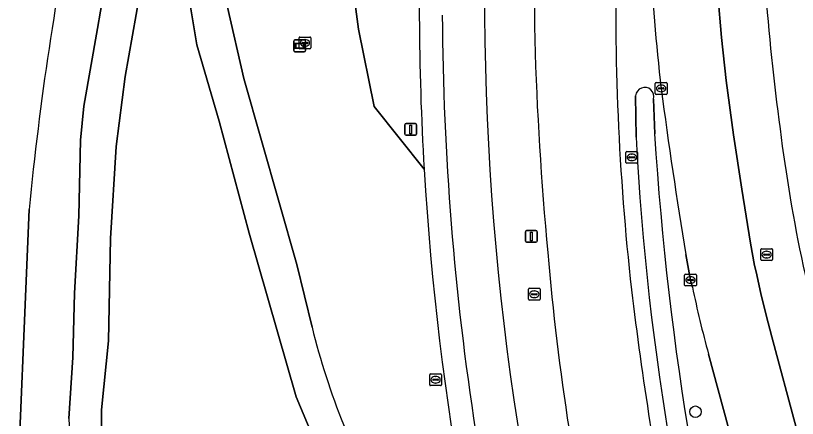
# Model space of a CAD drawing. Extents: x 155018 to 156648, y 383979 to 385733.
# Drawn here: x 155827.5 to 155894, y 384998.5 to 385032.7 of the extents above; entities that cross this region are included whole.
import ezdxf

# ---------------------------------------------------------------- set-up
doc = ezdxf.new("R2010")
doc.units = 0
for name, color, linetype in [('IMGEO_Berm_groen', 7, 'Continuous'), ('IMGEO_Boom', 7, 'Continuous'), ('IMGEO_Brandkraan', 7, 'Continuous'), ('IMGEO_Erf', 7, 'Continuous'), ('IMGEO_Fietspad_gesloten', 7, 'Continuous'), ('IMGEO_Greppel_droge_sloot', 7, 'Continuous'), ('IMGEO_Groenvoorziening', 7, 'Continuous'), ('IMGEO_Hek', 7, 'Continuous'), ('IMGEO_Kolk', 7, 'Continuous'), ('IMGEO_Lichtmast', 7, 'Continuous'), ('IMGEO_Meer_plas_ven_vijver', 7, 'Continuous'), ('IMGEO_Oever', 7, 'Continuous'), ('IMGEO_Parkeervlak_gesloten', 7, 'Continuous'), ('IMGEO_Parkeervlak_open', 7, 'Continuous'), ('IMGEO_Rijbaan_lokaal_gesloten', 7, 'Continuous'), ('IMGEO_Rijbaan_regionaal_gesloten', 7, 'Continuous'), ('IMGEO_Rioolput', 7, 'Continuous'), ('IMGEO_Verkeerseiland_groen', 7, 'Continuous'), ('IMGEO_Verklikker', 7, 'Continuous'), ('IMGEO_Voetpad_gesloten', 7, 'Continuous')]:
    doc.layers.add(name, color=color, linetype=linetype)

msp = doc.modelspace()

# ---------------------------------------------------------------- linework, layer by layer
at = {"layer": 'IMGEO_Berm_groen'}
for centre, radius, start, end in [((156046.737, 385035.288), 179.333, 174.79793, 180.8263), ((156004.793, 385033.751), 133.136, 178.60916, 181.33659), ((156102.076, 385034.183), 234.658, 180.36152, 197.43003), ((156141.695, 385037.975), 270.1, 181.55497, 185.39718), ((156087.727, 385030.933), 215.718, 184.88314, 188.89433)]:
    msp.add_arc(centre, radius, start, end, dxfattribs=at)
at = {"layer": 'IMGEO_Boom'}
msp.add_circle((155885.354, 384999.055), 0.489, dxfattribs=at)
at = {"layer": 'IMGEO_Brandkraan'}
for p, q in [((155851.638, 385029.957), (155851.638, 385030.809)), ((155851.713, 385030.883), (155852.565, 385030.883)), ((155851.897, 385030.377), (155851.897, 385030.389)), ((155851.94, 385030.426), (155852.338, 385030.426)), ((155852.126, 385030.663), (155852.151, 385030.663)), ((155852.381, 385030.389), (155852.381, 385030.377)), ((155852.639, 385030.809), (155852.639, 385029.957)), ((155852.565, 385029.883), (155851.713, 385029.883)), ((155852.335, 385030.34), (155851.937, 385030.34)), ((155852.149, 385030.103), (155852.124, 385030.103)), ((155862.754, 385001.345), (155862.754, 385002.197)), ((155862.829, 385002.271), (155863.681, 385002.271)), ((155863.013, 385001.765), (155863.013, 385001.777)), ((155863.056, 385001.814), (155863.454, 385001.814)), ((155863.242, 385002.051), (155863.267, 385002.051)), ((155863.497, 385001.777), (155863.497, 385001.765)), ((155863.755, 385002.197), (155863.755, 385001.345)), ((155863.681, 385001.271), (155862.829, 385001.271)), ((155863.451, 385001.728), (155863.053, 385001.728)), ((155863.265, 385001.491), (155863.24, 385001.491))]:
    msp.add_line(p, q, dxfattribs=at)
for points in [[(155851.638, 385029.957), (155851.638, 385030.809)], [(155851.713, 385030.883), (155852.565, 385030.883)], [(155852.639, 385030.809), (155852.639, 385029.957)], [(155852.565, 385029.883), (155851.713, 385029.883)], [(155862.754, 385001.345), (155862.754, 385002.197)], [(155862.829, 385002.271), (155863.681, 385002.271)], [(155863.755, 385002.197), (155863.755, 385001.345)], [(155863.681, 385001.271), (155862.829, 385001.271)]]:
    msp.add_lwpolyline(points, dxfattribs=at)
for centre, radius, start, end in [((155851.715, 385030.807), 0.0765, 91.55205, 178.44795), ((155851.715, 385030.807), 0.0765, 91.55205, 178.44795), ((155851.937, 385030.386), 0.0403, 85.87752, 175.75265), ((155851.934, 385030.376), 0.0366, 178.93798, 274.71019), ((155852.338, 385030.383), 0.043, 264.86636, 352.45326), ((155852.342, 385030.388), 0.0386, 1.73085, 96.63898), ((155852.563, 385030.807), 0.0765, 1.55205, 88.44795), ((155852.563, 385030.807), 0.0765, 1.55205, 88.44795), ((155851.715, 385029.959), 0.0765, 181.55205, 268.44795), ((155851.715, 385029.959), 0.0765, 181.55205, 268.44795), ((155852.563, 385029.959), 0.0765, 271.55205, 358.44795), ((155852.563, 385029.959), 0.0765, 271.55205, 358.44795), ((155862.831, 385002.195), 0.0765, 91.55205, 178.44795), ((155862.831, 385002.195), 0.0765, 91.55205, 178.44795), ((155863.053, 385001.774), 0.0403, 85.87752, 175.75265), ((155863.05, 385001.764), 0.0366, 178.93798, 274.71019), ((155863.454, 385001.771), 0.043, 264.86636, 352.45326), ((155863.458, 385001.776), 0.0386, 1.73085, 96.63898), ((155863.679, 385002.195), 0.0765, 1.55205, 88.44795), ((155863.679, 385002.195), 0.0765, 1.55205, 88.44795), ((155862.831, 385001.347), 0.0765, 181.55205, 268.44795), ((155862.831, 385001.347), 0.0765, 181.55205, 268.44795), ((155863.679, 385001.347), 0.0765, 271.55205, 358.44795), ((155863.679, 385001.347), 0.0765, 271.55205, 358.44795)]:
    msp.add_arc(centre, radius, start, end, dxfattribs=at)
for centre, major_axis, ratio, start_param, end_param in [((155852.125, 385030.383), (-0.387, 0.002), 0.722429, 4.712389, 7.853982), ((155852.15, 385030.383), (-0.39, 0.002), 0.717154, 1.570796, 4.712389), ((155863.241, 385001.771), (-0.387, 0.002), 0.722429, 4.712389, 7.853982), ((155863.266, 385001.771), (-0.39, 0.002), 0.717154, 1.570796, 4.712389)]:
    msp.add_ellipse(centre, major_axis=major_axis, ratio=ratio, start_param=start_param, end_param=end_param, dxfattribs=at)
at = {"layer": 'IMGEO_Erf'}
msp.add_lwpolyline([(155828.793, 384966.875), (155828.553, 384969.382), (155828.285, 384972.541), (155828.119, 384974.776), (155827.9, 384978.233), (155827.761, 384980.961), (155827.64, 384983.984), (155827.557, 384987.514), (155827.532, 384988.592), (155828.673, 385016.236)], dxfattribs=at)
msp.add_arc((156095.516, 384990.029), 268.127, 168.49665, 174.39085, dxfattribs=at)
at = {"layer": 'IMGEO_Fietspad_gesloten'}
for centre, radius, start, end in [((156046.737, 385035.288), 179.333, 174.79793, 180.8263), ((156101.668, 385034.008), 237.847, 180.30545, 197.40128), ((156102.076, 385034.183), 234.658, 180.36152, 197.43003)]:
    msp.add_arc(centre, radius, start, end, dxfattribs=at)
at = {"layer": 'IMGEO_Greppel_droge_sloot'}
for points in [[(155880.268, 385025.894), (155880.306, 385022.384)], [(155881.888, 385022.65), (155881.795, 385025.619)]]:
    msp.add_lwpolyline(points, dxfattribs=at)
for centre, radius, start, end in [((155881.044, 385025.829), 0.779, 344.40353, 175.17835), ((156110.554, 385034.569), 230.57, 183.02932, 196.61183), ((156133.902, 385038.391), 252.506, 183.57414, 195.84574)]:
    msp.add_arc(centre, radius, start, end, dxfattribs=at)
at = {"layer": 'IMGEO_Groenvoorziening'}
for points in [[(155832.043, 384998.495), (155832.393, 385003.673), (155832.528, 385009.131), (155832.915, 385015.684), (155833.048, 385022.123), (155833.346, 385025.017), (155834.509, 385031.616), (155836.033, 385040.462), (155837.936, 385047.948), (155838.676, 385053.679), (155838.925, 385057.037), (155839.248, 385061.411), (155839.515, 385063.385)], [(155856.354, 385059.456), (155855.428, 385041.12), (155856.682, 385031.547), (155858.03, 385024.978), (155862.28, 385019.649)], [(155862.28, 385019.649), (155858.03, 385024.978), (155856.682, 385031.547), (155855.428, 385041.12), (155856.354, 385059.456)], [(155844.388, 385049.613), (155845.152, 385038.268), (155845.555, 385033.429), (155846.954, 385027.352), (155851.441, 385011.57), (155852.747, 385006.239)], [(155828.673, 385016.236), (155827.532, 384988.592)]]:
    msp.add_lwpolyline(points, dxfattribs=at)
for centre, radius, start, end in [((156095.516, 384990.029), 268.127, 168.49665, 174.39085), ((156104.617, 385033.657), 242.753, 179.01104, 180.24173), ((156101.478, 385033.775), 239.615, 180.27296, 183.3796), ((156101.035, 385033.764), 239.172, 183.38326, 197.40115), ((155908.126, 385019.646), 56.979, 193.60875, 211.12709), ((155881.497, 385001.92), 49.572, 183.96228, 206.32896)]:
    msp.add_arc(centre, radius, start, end, dxfattribs=at)
at = {"layer": 'IMGEO_Hek'}
msp.add_lwpolyline([(155828.673, 385016.236), (155827.532, 384988.592)], dxfattribs=at)
msp.add_arc((156095.516, 384990.029), 268.127, 168.49665, 174.39085, dxfattribs=at)
at = {"layer": 'IMGEO_Kolk'}
for p, q in [((155881.942, 385026.091), (155881.942, 385026.943)), ((155882.017, 385027.017), (155882.869, 385027.017)), ((155882.201, 385026.511), (155882.201, 385026.523)), ((155882.639, 385026.474), (155882.241, 385026.474)), ((155882.244, 385026.56), (155882.642, 385026.56)), ((155882.43, 385026.797), (155882.455, 385026.797)), ((155882.685, 385026.523), (155882.685, 385026.511)), ((155882.943, 385026.943), (155882.943, 385026.091)), ((155882.869, 385026.017), (155882.017, 385026.017)), ((155882.453, 385026.237), (155882.428, 385026.237)), ((155884.435, 385009.819), (155884.435, 385010.671)), ((155884.51, 385010.745), (155885.362, 385010.745)), ((155884.923, 385010.525), (155884.948, 385010.525)), ((155885.436, 385010.671), (155885.436, 385009.819)), ((155885.362, 385009.745), (155884.51, 385009.745)), ((155884.694, 385010.239), (155884.694, 385010.251)), ((155885.132, 385010.202), (155884.734, 385010.202)), ((155884.737, 385010.288), (155885.135, 385010.288)), ((155884.946, 385009.965), (155884.921, 385009.965)), ((155885.178, 385010.251), (155885.178, 385010.239))]:
    msp.add_line(p, q, dxfattribs=at)
for points in [[(155881.942, 385026.091), (155881.942, 385026.943)], [(155882.017, 385027.017), (155882.869, 385027.017)], [(155882.943, 385026.943), (155882.943, 385026.091)], [(155882.869, 385026.017), (155882.017, 385026.017)], [(155884.435, 385009.819), (155884.435, 385010.671)], [(155884.51, 385010.745), (155885.362, 385010.745)], [(155885.436, 385010.671), (155885.436, 385009.819)], [(155885.362, 385009.745), (155884.51, 385009.745)]]:
    msp.add_lwpolyline(points, dxfattribs=at)
for centre, radius, start, end in [((155882.019, 385026.941), 0.0765, 91.55205, 178.44795), ((155882.019, 385026.941), 0.0765, 91.55205, 178.44795), ((155882.241, 385026.52), 0.0403, 85.87752, 175.75265), ((155882.238, 385026.51), 0.0366, 178.93798, 274.71019), ((155882.642, 385026.517), 0.043, 264.86636, 352.45326), ((155882.646, 385026.522), 0.0386, 1.73085, 96.63898), ((155882.867, 385026.941), 0.0765, 1.55205, 88.44795), ((155882.867, 385026.941), 0.0765, 1.55205, 88.44795), ((155882.019, 385026.093), 0.0765, 181.55205, 268.44795), ((155882.019, 385026.093), 0.0765, 181.55205, 268.44795), ((155882.867, 385026.093), 0.0765, 271.55205, 358.44795), ((155882.867, 385026.093), 0.0765, 271.55205, 358.44795), ((155884.512, 385010.669), 0.0765, 91.55205, 178.44795), ((155884.512, 385010.669), 0.0765, 91.55205, 178.44795), ((155885.36, 385010.669), 0.0765, 1.55205, 88.44795), ((155885.36, 385010.669), 0.0765, 1.55205, 88.44795), ((155884.512, 385009.821), 0.0765, 181.55205, 268.44795), ((155884.512, 385009.821), 0.0765, 181.55205, 268.44795), ((155884.734, 385010.248), 0.0403, 85.87752, 175.75265), ((155884.731, 385010.238), 0.0366, 178.93798, 274.71019), ((155885.135, 385010.245), 0.043, 264.86636, 352.45326), ((155885.139, 385010.25), 0.0386, 1.73085, 96.63898), ((155885.36, 385009.821), 0.0765, 271.55205, 358.44795), ((155885.36, 385009.821), 0.0765, 271.55205, 358.44795)]:
    msp.add_arc(centre, radius, start, end, dxfattribs=at)
for centre, major_axis, ratio, start_param, end_param in [((155882.429, 385026.517), (-0.387, 0.002), 0.722429, 4.712389, 7.853982), ((155882.454, 385026.517), (-0.39, 0.002), 0.717154, 1.570796, 4.712389), ((155884.922, 385010.245), (-0.387, 0.002), 0.722429, 4.712389, 7.853982), ((155884.947, 385010.245), (-0.39, 0.002), 0.717154, 1.570796, 4.712389)]:
    msp.add_ellipse(centre, major_axis=major_axis, ratio=ratio, start_param=start_param, end_param=end_param, dxfattribs=at)
at = {"layer": 'IMGEO_Lichtmast'}
for p, q in [((155860.648, 385022.636), (155860.648, 385023.436)), ((155860.648, 385023.436), (155860.648, 385022.636)), ((155860.748, 385023.536), (155861.538, 385023.536)), ((155861.538, 385023.536), (155860.748, 385023.536)), ((155861.638, 385023.436), (155861.638, 385022.636)), ((155861.638, 385022.636), (155861.638, 385023.436)), ((155861.538, 385022.536), (155860.748, 385022.536)), ((155860.748, 385022.536), (155861.538, 385022.536)), ((155871, 385014.447), (155871.79, 385014.447)), ((155871.79, 385014.447), (155871, 385014.447)), ((155870.9, 385013.547), (155870.9, 385014.347)), ((155870.9, 385014.347), (155870.9, 385013.547)), ((155871.89, 385014.347), (155871.89, 385013.547)), ((155871.89, 385013.547), (155871.89, 385014.347)), ((155871.79, 385013.447), (155871, 385013.447)), ((155871, 385013.447), (155871.79, 385013.447))]:
    msp.add_line(p, q, dxfattribs=at)
for points in [[(155861.068, 385023.411), (155861.218, 385023.411), (155861.218, 385022.661), (155861.068, 385022.661), (155861.068, 385023.411)], [(155871.32, 385014.322), (155871.47, 385014.322), (155871.47, 385013.572), (155871.32, 385013.572), (155871.32, 385014.322)]]:
    msp.add_lwpolyline(points, dxfattribs=at)
for centre, start, end in [((155860.748, 385023.436), 90, 180), ((155860.748, 385023.436), 90, 180), ((155861.538, 385023.436), 0, 90), ((155861.538, 385023.436), 360, 90), ((155860.748, 385022.636), 180, 270), ((155860.748, 385022.636), 180, 270), ((155861.538, 385022.636), 270, 0), ((155861.538, 385022.636), 270, 0), ((155871, 385014.347), 90, 180), ((155871, 385014.347), 90, 180), ((155871.79, 385014.347), 0, 90), ((155871.79, 385014.347), 360, 90), ((155871, 385013.547), 180, 270), ((155871, 385013.547), 180, 270), ((155871.79, 385013.547), 270, 0), ((155871.79, 385013.547), 270, 0)]:
    msp.add_arc(centre, 0.1, start, end, dxfattribs=at)
at = {"layer": 'IMGEO_Meer_plas_ven_vijver'}
msp.add_lwpolyline([(155854.888, 384992.03), (155851.387, 385000.323), (155847.397, 385014.214), (155844.833, 385023.736), (155842.944, 385030.235), (155841.707, 385037.715), (155841.205, 385043.178), (155841.513, 385049.215), (155841.802, 385057.124), (155842.456, 385062.575), (155841.86, 385062.635), (155841.277, 385058.584), (155840.944, 385053.088), (155840.881, 385048.483), (155840.441, 385043.647), (155839.417, 385039.871), (155838.092, 385034.586), (155836.86, 385027.541), (155836.08, 385021.6), (155835.589, 385013.777), (155835.427, 385005.084), (155834.839, 384999.22), (155834.83, 384995.231)], dxfattribs=at)
at = {"layer": 'IMGEO_Oever'}
for points in [[(155839.515, 385063.385), (155839.248, 385061.411), (155838.925, 385057.037), (155838.676, 385053.679), (155837.936, 385047.948), (155836.033, 385040.462), (155834.509, 385031.616), (155833.346, 385025.017), (155833.048, 385022.123), (155832.915, 385015.684), (155832.528, 385009.131), (155832.393, 385003.673), (155832.043, 384998.495)], [(155834.83, 384995.231), (155834.839, 384999.22), (155835.427, 385005.084), (155835.589, 385013.777), (155836.08, 385021.6), (155836.86, 385027.541), (155838.092, 385034.586), (155839.417, 385039.871), (155840.441, 385043.647), (155840.881, 385048.483), (155840.944, 385053.088), (155841.277, 385058.584), (155841.86, 385062.635), (155842.456, 385062.575), (155841.802, 385057.124), (155841.513, 385049.215), (155841.205, 385043.178), (155841.707, 385037.715), (155842.944, 385030.235), (155844.833, 385023.736), (155847.397, 385014.214), (155851.387, 385000.323), (155854.888, 384992.03)], [(155852.747, 385006.239), (155851.441, 385011.57), (155846.954, 385027.352), (155845.555, 385033.429), (155845.152, 385038.268), (155844.388, 385049.613)]]:
    msp.add_lwpolyline(points, dxfattribs=at)
for centre, radius, start, end in [((155908.126, 385019.646), 56.979, 193.60875, 211.12709), ((155881.497, 385001.92), 49.572, 183.96228, 206.32896)]:
    msp.add_arc(centre, radius, start, end, dxfattribs=at)
at = {"layer": 'IMGEO_Parkeervlak_gesloten'}
for points in [[(155893.925, 384997.709), (155891.842, 385005.427), (155891.359, 385007.254), (155890.918, 385009.091), (155890.518, 385010.938), (155890.375, 385011.468), (155890.031, 385013.367), (155889.293, 385017.973), (155888.606, 385022.586), (155887.97, 385027.207), (155887.582, 385030.854), (155887.274, 385034.508), (155887.048, 385038.168), (155886.842, 385045.146), (155886.515, 385050.897)], [(155884.543, 385012.414), (155884.936, 385010.245), (155885.096, 385009.651)], [(155886.468, 385003.96), (155888.556, 384996.226)]]:
    msp.add_lwpolyline(points, dxfattribs=at)
for centre, radius, start, end in [((156051.541, 385046.491), 170.274, 182.87693, 186.73665), ((156303.817, 385082.054), 425.018, 187.50825, 189.43049), ((155973.103, 385027.857), 89.87, 191.68794, 195.42078)]:
    msp.add_arc(centre, radius, start, end, dxfattribs=at)
at = {"layer": 'IMGEO_Parkeervlak_open'}
for centre, radius, start, end in [((156083.097, 385049.125), 192.311, 180.49177, 187.78196), ((156025.501, 385039.491), 133.952, 187.03486, 197.14618)]:
    msp.add_arc(centre, radius, start, end, dxfattribs=at)
at = {"layer": 'IMGEO_Rijbaan_lokaal_gesloten'}
msp.add_lwpolyline([(155886.68, 385075.087), (155886.388, 385071.973), (155886.515, 385067.685), (155886.445, 385062.008), (155886.515, 385050.897), (155886.842, 385045.146), (155887.048, 385038.168), (155887.274, 385034.508), (155887.582, 385030.854), (155887.97, 385027.207), (155888.606, 385022.586), (155889.293, 385017.973), (155890.031, 385013.367), (155890.375, 385011.468), (155890.518, 385010.938), (155890.918, 385009.091), (155891.359, 385007.254), (155891.842, 385005.427), (155893.925, 384997.709)], dxfattribs=at)
for centre, radius, start, end in [((156083.097, 385049.125), 192.311, 180.49177, 187.78196), ((156025.501, 385039.491), 133.952, 187.03486, 197.14618)]:
    msp.add_arc(centre, radius, start, end, dxfattribs=at)
at = {"layer": 'IMGEO_Rijbaan_regionaal_gesloten'}
for centre, radius, start, end in [((156092.969, 385033.363), 214.395, 178.50567, 186.41147), ((156004.793, 385033.751), 133.136, 178.60916, 181.33659), ((156141.695, 385037.975), 270.1, 181.55497, 185.39718), ((156087.727, 385030.933), 215.718, 184.88314, 188.89433), ((156177.672, 385045.197), 299.899, 186.85122, 191.19801)]:
    msp.add_arc(centre, radius, start, end, dxfattribs=at)
at = {"layer": 'IMGEO_Rioolput'}
for p, q in [((155879.44, 385020.239), (155879.44, 385021.091)), ((155879.515, 385021.165), (155880.367, 385021.165)), ((155880.441, 385021.091), (155880.441, 385020.239)), ((155879.699, 385020.659), (155879.699, 385020.671)), ((155880.137, 385020.622), (155879.739, 385020.622)), ((155879.742, 385020.708), (155880.14, 385020.708)), ((155879.951, 385020.385), (155879.926, 385020.385)), ((155879.928, 385020.945), (155879.953, 385020.945)), ((155880.183, 385020.671), (155880.183, 385020.659)), ((155880.367, 385020.165), (155879.515, 385020.165)), ((155890.912, 385011.976), (155890.912, 385012.828)), ((155890.987, 385012.902), (155891.839, 385012.902)), ((155891.171, 385012.396), (155891.171, 385012.408)), ((155891.214, 385012.445), (155891.612, 385012.445)), ((155891.4, 385012.682), (155891.425, 385012.682)), ((155891.655, 385012.408), (155891.655, 385012.396)), ((155891.913, 385012.828), (155891.913, 385011.976)), ((155891.839, 385011.902), (155890.987, 385011.902)), ((155891.609, 385012.359), (155891.211, 385012.359)), ((155891.423, 385012.122), (155891.398, 385012.122)), ((155871.154, 385008.615), (155871.154, 385009.467)), ((155871.229, 385009.541), (155872.081, 385009.541)), ((155871.456, 385009.084), (155871.854, 385009.084)), ((155871.642, 385009.321), (155871.667, 385009.321)), ((155872.155, 385009.467), (155872.155, 385008.615)), ((155872.081, 385008.541), (155871.229, 385008.541)), ((155871.413, 385009.035), (155871.413, 385009.047)), ((155871.851, 385008.998), (155871.453, 385008.998)), ((155871.665, 385008.761), (155871.64, 385008.761)), ((155871.897, 385009.047), (155871.897, 385009.035))]:
    msp.add_line(p, q, dxfattribs=at)
for points in [[(155879.44, 385020.239), (155879.44, 385021.091)], [(155879.515, 385021.165), (155880.367, 385021.165)], [(155880.441, 385021.091), (155880.441, 385020.239)], [(155880.367, 385020.165), (155879.515, 385020.165)], [(155890.912, 385011.976), (155890.912, 385012.828)], [(155890.987, 385012.902), (155891.839, 385012.902)], [(155891.913, 385012.828), (155891.913, 385011.976)], [(155891.839, 385011.902), (155890.987, 385011.902)], [(155871.154, 385008.615), (155871.154, 385009.467)], [(155871.229, 385009.541), (155872.081, 385009.541)], [(155872.155, 385009.467), (155872.155, 385008.615)], [(155872.081, 385008.541), (155871.229, 385008.541)]]:
    msp.add_lwpolyline(points, dxfattribs=at)
for centre, radius, start, end in [((155879.517, 385021.089), 0.0765, 91.55205, 178.44795), ((155879.517, 385021.089), 0.0765, 91.55205, 178.44795), ((155880.365, 385021.089), 0.0765, 1.55205, 88.44795), ((155880.365, 385021.089), 0.0765, 1.55205, 88.44795), ((155879.739, 385020.668), 0.0403, 85.87752, 175.75265), ((155879.736, 385020.658), 0.0366, 178.93798, 274.71019), ((155880.14, 385020.665), 0.043, 264.86636, 352.45326), ((155880.144, 385020.67), 0.0386, 1.73085, 96.63898), ((155879.517, 385020.241), 0.0765, 181.55205, 268.44795), ((155879.517, 385020.241), 0.0765, 181.55205, 268.44795), ((155880.365, 385020.241), 0.0765, 271.55205, 358.44795), ((155880.365, 385020.241), 0.0765, 271.55205, 358.44795), ((155890.989, 385012.826), 0.0765, 91.55205, 178.44795), ((155890.989, 385012.826), 0.0765, 91.55205, 178.44795), ((155891.211, 385012.405), 0.0403, 85.87752, 175.75265), ((155891.616, 385012.407), 0.0386, 1.73085, 96.63898), ((155891.837, 385012.826), 0.0765, 1.55205, 88.44795), ((155891.837, 385012.826), 0.0765, 1.55205, 88.44795), ((155890.989, 385011.978), 0.0765, 181.55205, 268.44795), ((155890.989, 385011.978), 0.0765, 181.55205, 268.44795), ((155891.208, 385012.395), 0.0366, 178.93798, 274.71019), ((155891.612, 385012.402), 0.043, 264.86636, 352.45326), ((155891.837, 385011.978), 0.0765, 271.55205, 358.44795), ((155891.837, 385011.978), 0.0765, 271.55205, 358.44795), ((155871.231, 385009.465), 0.0765, 91.55205, 178.44795), ((155871.231, 385009.465), 0.0765, 91.55205, 178.44795), ((155871.453, 385009.044), 0.0403, 85.87752, 175.75265), ((155871.858, 385009.046), 0.0386, 1.73085, 96.63898), ((155872.079, 385009.465), 0.0765, 1.55205, 88.44795), ((155872.079, 385009.465), 0.0765, 1.55205, 88.44795), ((155871.231, 385008.617), 0.0765, 181.55205, 268.44795), ((155871.231, 385008.617), 0.0765, 181.55205, 268.44795), ((155871.45, 385009.034), 0.0366, 178.93798, 274.71019), ((155871.854, 385009.041), 0.043, 264.86636, 352.45326), ((155872.079, 385008.617), 0.0765, 271.55205, 358.44795), ((155872.079, 385008.617), 0.0765, 271.55205, 358.44795)]:
    msp.add_arc(centre, radius, start, end, dxfattribs=at)
for centre, major_axis, ratio, start_param, end_param in [((155879.927, 385020.665), (-0.387, 0.002), 0.722429, 4.712389, 7.853982), ((155879.952, 385020.665), (-0.39, 0.002), 0.717154, 1.570796, 4.712389), ((155891.399, 385012.402), (-0.387, 0.002), 0.722429, 4.712389, 7.853982), ((155891.424, 385012.402), (-0.39, 0.002), 0.717154, 1.570796, 4.712389), ((155871.641, 385009.041), (-0.387, 0.002), 0.722429, 4.712389, 7.853982), ((155871.666, 385009.041), (-0.39, 0.002), 0.717154, 1.570796, 4.712389)]:
    msp.add_ellipse(centre, major_axis=major_axis, ratio=ratio, start_param=start_param, end_param=end_param, dxfattribs=at)
at = {"layer": 'IMGEO_Verkeerseiland_groen'}
for points in [[(155880.306, 385022.384), (155880.268, 385025.894)], [(155881.795, 385025.619), (155881.888, 385022.65)], [(155885.096, 385009.651), (155884.936, 385010.245), (155884.543, 385012.414)], [(155888.556, 384996.226), (155886.468, 385003.96)]]:
    msp.add_lwpolyline(points, dxfattribs=at)
for centre, radius, start, end in [((156092.969, 385033.363), 214.395, 178.50567, 186.41147), ((156051.541, 385046.491), 170.274, 182.87693, 186.73665), ((155881.044, 385025.829), 0.779, 344.40353, 175.17835), ((156303.817, 385082.054), 425.018, 187.50825, 189.43049), ((156110.554, 385034.569), 230.57, 183.02932, 196.61183), ((156133.902, 385038.391), 252.506, 183.57414, 195.84574), ((156177.672, 385045.197), 299.899, 186.85122, 191.19801), ((155973.103, 385027.857), 89.87, 191.68794, 195.42078)]:
    msp.add_arc(centre, radius, start, end, dxfattribs=at)
at = {"layer": 'IMGEO_Verklikker'}
for p, q in [((155851.186, 385029.736), (155851.186, 385030.536)), ((155851.186, 385030.536), (155851.186, 385029.736)), ((155851.286, 385030.636), (155852.076, 385030.636)), ((155852.076, 385030.636), (155851.286, 385030.636)), ((155852.176, 385030.536), (155852.176, 385029.736)), ((155852.176, 385029.736), (155852.176, 385030.536)), ((155852.076, 385029.636), (155851.286, 385029.636)), ((155851.286, 385029.636), (155852.076, 385029.636))]:
    msp.add_line(p, q, dxfattribs=at)
for points in [[(155851.287, 385030.368), (155852.075, 385030.368), (155852.075, 385029.904), (155851.287, 385029.904), (155851.287, 385030.368)], [(155851.352, 385030.303), (155851.352, 385029.969), (155852.01, 385029.969), (155852.01, 385030.303), (155851.352, 385030.303)]]:
    msp.add_lwpolyline(points, dxfattribs=at)
for centre, start, end in [((155851.286, 385030.536), 90, 180), ((155851.286, 385030.536), 90, 180), ((155852.076, 385030.536), 0, 90), ((155852.076, 385030.536), 360, 90), ((155851.286, 385029.736), 180, 270), ((155851.286, 385029.736), 180, 270), ((155852.076, 385029.736), 270, 0), ((155852.076, 385029.736), 270, 0)]:
    msp.add_arc(centre, 0.1, start, end, dxfattribs=at)
at = {"layer": 'IMGEO_Voetpad_gesloten'}
for centre, radius, start, end in [((156104.617, 385033.657), 242.753, 179.01104, 180.24173), ((156101.478, 385033.775), 239.615, 180.27296, 183.3796), ((156101.668, 385034.008), 237.847, 180.30545, 197.40128), ((156101.035, 385033.764), 239.172, 183.38326, 197.40115)]:
    msp.add_arc(centre, radius, start, end, dxfattribs=at)

doc.saveas('drawing.dxf')
